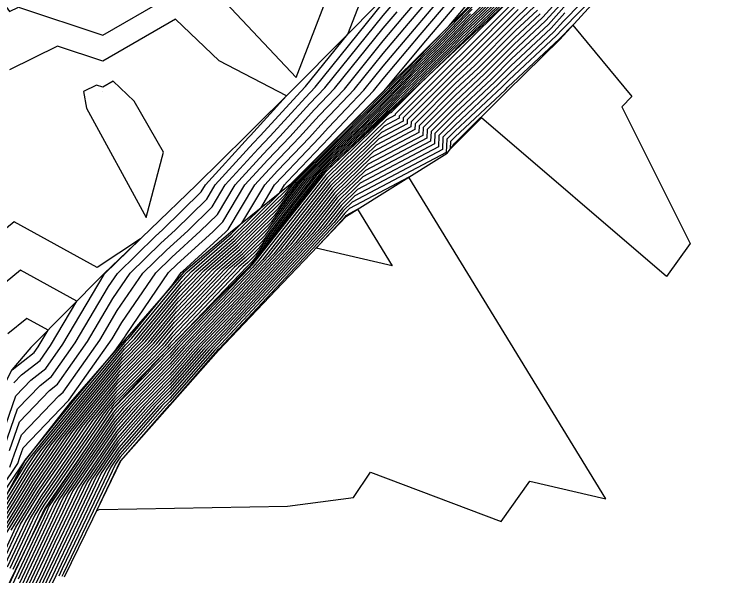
# Model space of a CAD drawing. Extents: x 2188792 to 2191981, y 386090 to 389710.
# Drawn here: x 2191190.7 to 2191266, y 388648.4 to 388708.6 of the extents above; entities that cross this region are included whole.
import ezdxf

# ---------------------------------------------------------------- set-up
doc = ezdxf.new("R2010")
doc.units = 0
for name, color, linetype in [('DTM Contours Major', 7, 'Continuous'), ('DTM Contours Minor', 7, 'Continuous'), ('Exist DTM QL2 LIDAR Elevation Point', 7, 'Continuous'), ('PH Exist DTM Breakline', 7, 'Continuous')]:
    doc.layers.add(name, color=color, linetype=linetype)

msp = doc.modelspace()

# ---------------------------------------------------------------- linework, layer by layer
at = {"layer": 'DTM Contours Major'}
for points in [[(2191256.925, 388715.388), (2191249.486, 388707.795), (2191248.476, 388706.67), (2191243.747, 388702.237), (2191242.552, 388701.037), (2191237.878, 388696.646), (2191236.599, 388695.365), (2191236.544, 388694.041), (2191227.186, 388689.106), (2191225.842, 388687.792), (2191224.384, 388685.948), (2191218.87, 388680.038), (2191213.058, 388673.809), (2191211.899, 388672.601), (2191207.367, 388667.446), (2191206.535, 388666.598), (2191202.025, 388661.463), (2191201.059, 388660.049), (2191198.489, 388654.656), (2191195.87, 388649.161), (2191195.505, 388648.383)], [(2191211.615, 388711.66), (2191220.914, 388701.774), (2191225.855, 388714.637)], [(2191243.803, 388711.018), (2191238.412, 388705.809), (2191237.441, 388704.801), (2191231.553, 388699.131), (2191230.854, 388698.409), (2191230.202, 388697.75), (2191224.047, 388691.853), (2191223.65, 388691.453), (2191216.193, 388682.064), (2191215.859, 388681.737), (2191215.641, 388681.547), (2191208.52, 388674.055), (2191207.429, 388672.918), (2191207.398, 388672.883), (2191206.775, 388672.248), (2191201.367, 388666.741), (2191201.051, 388666.362), (2191200.782, 388666.031), (2191193.912, 388655.981), (2191193.461, 388655.249), (2191190.571, 388649.086)], [(2191188.341, 388651.977), (2191192.65, 388658.981), (2191195.237, 388662.765), (2191198.476, 388666.747), (2191202.273, 388671.312), (2191204.496, 388673.575), (2191208.383, 388678.295), (2191211.065, 388681.117), (2191214.489, 388684.097), (2191219.713, 388689.226), (2191220.657, 388690.416), (2191225.095, 388694.892), (2191225.768, 388695.537), (2191230.282, 388700.096), (2191235.121, 388705.093), (2191235.288, 388705.253), (2191237.263, 388707.305), (2191239.744, 388710.267)], [(2191189.064, 388649.697), (2191190.901, 388653.613), (2191193.281, 388657.481), (2191198.01, 388664.398), (2191199.764, 388666.555), (2191201.82, 388669.027), (2191205.962, 388673.244), (2191207.885, 388675.58), (2191213.353, 388681.332), (2191215.174, 388682.917), (2191217.953, 388685.645), (2191222.154, 388690.934), (2191224.571, 388693.373), (2191227.985, 388696.644), (2191230.568, 388699.253), (2191233.337, 388702.112), (2191236.364, 388705.027), (2191239.358, 388708.137), (2191241.935, 388710.626)], [(2191189.445, 388656.298), (2191192.019, 388660.48), (2191192.465, 388661.132), (2191197.188, 388666.94), (2191202.726, 388673.598), (2191203.029, 388673.907), (2191207.708, 388679.587), (2191208.608, 388680.905), (2191208.754, 388681.048), (2191213.332, 388685.205), (2191213.633, 388685.5), (2191216.471, 388690.265), (2191218.385, 388692.367), (2191221.262, 388695.389), (2191223.364, 388697.703), (2191226.058, 388700.536), (2191230.224, 388705.683), (2191232.314, 388708.178), (2191234.063, 388710.267)], [(2191244.77, 388709.826), (2191238.906, 388703.938), (2191237.941, 388703.032), (2191232.355, 388697.438), (2191232.342, 388697.108), (2191230.014, 388695.881), (2191224.488, 388690.476), (2191218.496, 388682.894), (2191216.833, 388681.112), (2191215.08, 388679.234), (2191208.919, 388672.812), (2191207.388, 388671.071), (2191202.81, 388666.406), (2191201.5, 388664.914), (2191195.999, 388656.855), (2191195.287, 388655.361), (2191194.561, 388653.839), (2191192.2, 388648.807), (2191191.42, 388647.172)], [(2191246.999, 388708.6), (2191244.258, 388706.031), (2191240.729, 388702.488), (2191237.909, 388699.839), (2191234.477, 388696.402), (2191234.443, 388695.575), (2191228.6, 388692.494), (2191225.165, 388689.134), (2191221.44, 388684.421), (2191217.851, 388680.575), (2191214.069, 388676.521), (2191210.409, 388672.707), (2191207.378, 388669.258), (2191204.672, 388666.502), (2191201.762, 388663.189), (2191198.529, 388658.452), (2191196.888, 388655.009), (2191195.215, 388651.5), (2191193.852, 388648.595), (2191192.137, 388644.998)], [(2191189.637, 388662.166), (2191191.088, 388666.291), (2191193.497, 388668.804), (2191194.727, 388669.767), (2191197.245, 388673.357), (2191200.821, 388679.386), (2191201.771, 388680.777), (2191205.846, 388684.774), (2191206.599, 388685.458), (2191210.748, 388689.531), (2191211.185, 388690.265), (2191215.794, 388695.327), (2191216.01, 388695.553), (2191219.863, 388699.794), (2191212.665, 388703.57), (2191207.973, 388708.018), (2191200.221, 388703.519), (2191195.359, 388705.129), (2191190.22, 388702.585)]]:
    msp.add_lwpolyline(points, dxfattribs=at)
at = {"layer": 'DTM Contours Minor'}
for points in [[(2191207.038, 388710.267), (2191204.512, 388715.977), (2191210.222, 388719.208), (2191210.47, 388720.268), (2191210.539, 388720.584), (2191210.222, 388721.667), (2191205.298, 388725.345), (2191200.221, 388721.705), (2191196.892, 388720.268), (2191194.351, 388716.138), (2191190.22, 388712.148), (2191189.579, 388710.908), (2191189.196, 388710.267), (2191190.22, 388708.825), (2191191.185, 388709.303), (2191200.221, 388706.311), (2191207.038, 388710.267)], [(2191257.377, 388715.118), (2191249.311, 388706.885), (2191248.771, 388706.283), (2191243.644, 388701.478), (2191242.916, 388700.747), (2191237.871, 388696.008), (2191237.023, 388695.158), (2191236.964, 388693.734), (2191226.903, 388688.429), (2191225.977, 388687.524), (2191224.973, 388686.254), (2191219.073, 388679.931), (2191212.855, 388673.266), (2191212.197, 388672.58), (2191207.365, 388667.084), (2191206.907, 388666.617), (2191202.077, 388661.118), (2191201.565, 388660.368), (2191198.809, 388654.586), (2191196.001, 388648.693), (2191195.835, 388648.34)], [(2191190.206, 388661.819), (2191191.29, 388664.902), (2191194.498, 388668.249), (2191195.347, 388668.914), (2191198.564, 388673.5), (2191201.291, 388678.097), (2191203.139, 388680.803), (2191206.427, 388684.029), (2191207.946, 388685.407), (2191211.325, 388688.725), (2191212.242, 388690.265), (2191216.312, 388694.735), (2191217.06, 388695.52), (2191221.391, 388700.287), (2191221.884, 388700.806), (2191226.431, 388706.423), (2191228.55, 388711.941)], [(2191244.177, 388711.097), (2191238.222, 388705.344), (2191237.656, 388704.756), (2191231.197, 388698.535), (2191230.911, 388698.24), (2191230.645, 388697.971), (2191224.131, 388691.73), (2191223.947, 388691.55), (2191216.14, 388681.673), (2191216.018, 388681.542), (2191215.889, 388681.403), (2191207.727, 388672.897), (2191207.396, 388672.52), (2191201.32, 388666.329), (2191201.29, 388666.295), (2191198.699, 388662.499), (2191194.038, 388655.681), (2191193.973, 388655.576), (2191192.443, 388652.312), (2191190.878, 388648.977), (2191190.846, 388648.911), (2191187.757, 388642.33)], [(2191244.55, 388711.175), (2191238.033, 388704.878), (2191237.872, 388704.711), (2191234.018, 388701), (2191231.082, 388698.06), (2191231.081, 388698.029), (2191230.863, 388697.914), (2191224.082, 388691.281), (2191216.729, 388681.978), (2191216.221, 388681.434), (2191215.686, 388680.861), (2191208.025, 388672.876), (2191207.394, 388672.158), (2191201.692, 388666.348), (2191201.342, 388665.949), (2191194.481, 388655.897), (2191194.326, 388655.572), (2191194.168, 388655.242), (2191191.208, 388648.935), (2191190.99, 388648.476), (2191188.097, 388642.315)], [(2191243.056, 388710.861), (2191238.79, 388706.74), (2191237.01, 388704.892), (2191232.267, 388700.324), (2191230.74, 388698.746), (2191229.315, 388697.307), (2191224.257, 388692.461), (2191223.052, 388691.246), (2191216.897, 388683.497), (2191215.585, 388682.209), (2191214.726, 388681.461), (2191207.587, 388673.95), (2191206.842, 388673.046), (2191201.548, 388667.655), (2191200.536, 388666.439), (2191199.673, 388665.378), (2191193.66, 388656.581), (2191192.437, 388654.594), (2191189.969, 388649.33)], [(2191243.429, 388710.94), (2191238.601, 388706.275), (2191237.226, 388704.847), (2191231.91, 388699.727), (2191230.797, 388698.578), (2191229.758, 388697.529), (2191224.152, 388692.157), (2191223.351, 388691.349), (2191216.545, 388682.781), (2191215.722, 388681.973), (2191215.183, 388681.504), (2191207.487, 388673.407), (2191207.135, 388672.979), (2191201.457, 388667.198), (2191200.794, 388666.4), (2191200.228, 388665.704), (2191193.786, 388656.281), (2191192.949, 388654.922), (2191190.27, 388649.208)], [(2191250.186, 388711.435), (2191247.295, 388708.214), (2191244.156, 388705.272), (2191241.093, 388702.198), (2191237.903, 388699.201), (2191234.901, 388696.194), (2191234.863, 388695.268), (2191228.317, 388691.816), (2191225.3, 388688.866), (2191222.029, 388684.727), (2191218.055, 388680.468), (2191213.867, 388675.979), (2191210.707, 388672.686), (2191207.375, 388668.896), (2191205.045, 388666.521), (2191201.815, 388662.844), (2191199.035, 388658.771), (2191197.208, 388654.938), (2191195.346, 388651.032), (2191194.183, 388648.553), (2191192.281, 388644.563)], [(2191186.805, 388650.996), (2191192.271, 388659.88), (2191193.574, 388661.786), (2191197.703, 388666.863), (2191202.545, 388672.684), (2191203.616, 388673.774), (2191208.681, 388679.924), (2191209.692, 388680.988), (2191214.078, 388684.805), (2191217.101, 388687.774), (2191218.585, 388690.265), (2191219.421, 388691.182), (2191223.363, 388695.324), (2191224.35, 388696.41), (2191228.144, 388700.401), (2191230.224, 388702.97), (2191233.55, 388706.941), (2191236.336, 388710.267)], [(2191187.099, 388651.979), (2191192.145, 388660.18), (2191193.019, 388661.459), (2191197.446, 388666.901), (2191202.635, 388673.141), (2191203.323, 388673.84), (2191208.781, 388680.467), (2191209.234, 388680.945), (2191213.941, 388685.041), (2191215.087, 388686.166), (2191217.528, 388690.265), (2191218.903, 388691.775), (2191222.312, 388695.356), (2191223.857, 388697.056), (2191227.101, 388700.468), (2191230.224, 388704.327), (2191232.932, 388707.559), (2191235.199, 388710.267)], [(2191187.317, 388651.323), (2191192.398, 388659.58), (2191194.128, 388662.112), (2191197.961, 388666.824), (2191202.454, 388672.226), (2191203.909, 388673.708), (2191208.582, 388679.381), (2191210.149, 388681.031), (2191214.215, 388684.569), (2191219.116, 388689.382), (2191219.642, 388690.265), (2191219.939, 388690.59), (2191224.413, 388695.291), (2191224.843, 388695.764), (2191229.188, 388700.333), (2191230.224, 388701.614), (2191234.168, 388706.323), (2191237.472, 388710.267)], [(2191187.829, 388651.65), (2191192.524, 388659.281), (2191194.683, 388662.439), (2191198.218, 388666.786), (2191202.364, 388671.769), (2191204.202, 388673.642), (2191208.482, 388678.838), (2191210.607, 388681.074), (2191214.352, 388684.333), (2191220.065, 388689.942), (2191220.358, 388690.312), (2191225.2, 388695.196), (2191225.325, 388695.316), (2191230.225, 388700.265), (2191230.27, 388700.312), (2191234.787, 388705.705), (2191238.608, 388710.267)], [(2191189.366, 388649.574), (2191191.413, 388653.94), (2191193.407, 388657.181), (2191198.564, 388664.725), (2191200.021, 388666.516), (2191201.729, 388668.57), (2191206.255, 388673.178), (2191207.786, 388675.036), (2191213.81, 388681.375), (2191215.311, 388682.681), (2191217.601, 388684.929), (2191222.453, 388691.038), (2191224.466, 388693.069), (2191228.428, 388696.865), (2191230.625, 388699.084), (2191232.98, 388701.516), (2191236.58, 388704.982), (2191239.169, 388707.671), (2191242.309, 388710.704)], [(2191242.682, 388710.783), (2191238.98, 388707.206), (2191236.795, 388704.937), (2191232.624, 388700.92), (2191230.682, 388698.915), (2191228.872, 388697.086), (2191224.361, 388692.765), (2191222.753, 388691.142), (2191217.249, 388684.213), (2191215.448, 388682.445), (2191214.268, 388681.418), (2191207.686, 388674.493), (2191206.548, 388673.112), (2191201.639, 388668.112), (2191200.279, 388666.477), (2191199.119, 388665.051), (2191193.533, 388656.881), (2191191.925, 388654.267), (2191189.667, 388649.452)], [(2191243.905, 388710.269), (2191238.177, 388704.518), (2191237.954, 388704.309), (2191231.507, 388697.852), (2191231.501, 388697.722), (2191230.58, 388697.236), (2191224.217, 388691.013), (2191217.318, 388682.284), (2191216.425, 388681.327), (2191215.484, 388680.319), (2191208.323, 388672.854), (2191207.392, 388671.795), (2191202.065, 388666.367), (2191201.395, 388665.604), (2191194.987, 388656.216), (2191194.646, 388655.502), (2191194.299, 388654.774), (2191191.539, 388648.892), (2191191.133, 388648.042)], [(2191244.873, 388710.584), (2191238.541, 388704.228), (2191237.947, 388703.67), (2191231.931, 388697.645), (2191231.922, 388697.415), (2191230.297, 388696.559), (2191224.353, 388690.745), (2191217.907, 388682.589), (2191216.629, 388681.22), (2191215.282, 388679.776), (2191208.621, 388672.833), (2191207.39, 388671.433), (2191202.437, 388666.386), (2191201.447, 388665.259), (2191195.493, 388656.535), (2191194.966, 388655.431), (2191194.43, 388654.306), (2191191.869, 388648.85), (2191191.277, 388647.607)], [(2191250.011, 388710.525), (2191247.59, 388707.828), (2191244.054, 388704.514), (2191241.458, 388701.908), (2191237.897, 388698.562), (2191235.326, 388695.987), (2191235.283, 388694.961), (2191228.034, 388691.139), (2191225.436, 388688.597), (2191222.618, 388685.032), (2191218.259, 388680.36), (2191213.664, 388675.436), (2191211.005, 388672.665), (2191207.373, 388668.533), (2191205.417, 388666.54), (2191201.867, 388662.499), (2191199.541, 388659.09), (2191197.528, 388654.868), (2191195.477, 388650.564), (2191194.513, 388648.51), (2191192.424, 388644.129)], [(2191185.693, 388652.421), (2191191.098, 388660.429), (2191191.343, 388661.125), (2191191.694, 388662.125), (2191196.499, 388667.138), (2191196.588, 388667.208), (2191201.202, 388673.786), (2191202.23, 388675.519), (2191205.873, 388680.854), (2191207.591, 388682.538), (2191210.639, 388685.306), (2191212.479, 388687.112), (2191214.356, 388690.265), (2191217.349, 388693.551), (2191219.161, 388695.455), (2191222.377, 388698.995), (2191223.971, 388700.671), (2191230.224, 388708.396), (2191231.077, 388709.414)], [(2191188.853, 388652.305), (2191192.776, 388658.681), (2191195.792, 388663.092), (2191198.734, 388666.709), (2191202.182, 388670.855), (2191204.789, 388673.509), (2191208.283, 388677.752), (2191211.522, 388681.16), (2191214.626, 388683.861), (2191219.361, 388688.51), (2191220.957, 388690.519), (2191224.99, 388694.588), (2191226.212, 388695.759), (2191230.339, 388699.928), (2191234.764, 388704.497), (2191235.503, 388705.208), (2191240.116, 388709.999)], [(2191189.365, 388652.632), (2191192.902, 388658.381), (2191196.346, 388663.418), (2191198.991, 388666.67), (2191202.092, 388670.398), (2191205.082, 388673.443), (2191208.184, 388677.209), (2191211.98, 388681.203), (2191214.763, 388683.625), (2191219.009, 388687.794), (2191221.256, 388690.623), (2191224.885, 388694.284), (2191226.655, 388695.98), (2191230.396, 388699.759), (2191234.407, 388703.9), (2191235.718, 388705.163), (2191239.927, 388709.533)], [(2191190.274, 388660.051), (2191190.774, 388661.472), (2191191.492, 388663.513), (2191195.499, 388667.694), (2191195.968, 388668.061), (2191199.883, 388673.643), (2191201.76, 388676.808), (2191204.506, 388680.828), (2191207.009, 388683.284), (2191209.292, 388685.357), (2191211.902, 388687.919), (2191213.299, 388690.265), (2191216.83, 388694.143), (2191218.111, 388695.487), (2191221.884, 388699.641), (2191222.928, 388700.739), (2191230.224, 388709.753)], [(2191246.114, 388709.759), (2191244.565, 388708.308), (2191239.635, 388703.358), (2191237.928, 388701.755), (2191233.204, 388697.023), (2191233.182, 388696.495), (2191229.449, 388694.526), (2191224.759, 388689.939), (2191219.673, 388683.505), (2191217.24, 388680.897), (2191214.675, 388678.149), (2191209.515, 388672.77), (2191207.384, 388670.346), (2191203.555, 388666.444), (2191201.605, 388664.224), (2191197.011, 388657.493), (2191195.927, 388655.22), (2191194.823, 388652.903), (2191192.861, 388648.723), (2191191.707, 388646.302)], [(2191246.409, 388709.373), (2191244.463, 388707.549), (2191240, 388703.068), (2191237.922, 388701.116), (2191233.628, 388696.816), (2191233.602, 388696.188), (2191229.166, 388693.849), (2191224.894, 388689.671), (2191220.262, 388683.811), (2191217.444, 388680.79), (2191214.473, 388677.606), (2191209.813, 388672.749), (2191207.382, 388669.983), (2191203.927, 388666.463), (2191201.657, 388663.879), (2191197.517, 388657.813), (2191196.247, 388655.15), (2191194.954, 388652.435), (2191193.191, 388648.68), (2191191.851, 388645.868)], [(2191249.836, 388709.615), (2191247.885, 388707.442), (2191243.951, 388703.755), (2191241.822, 388701.618), (2191237.89, 388697.923), (2191235.75, 388695.78), (2191235.704, 388694.654), (2191227.751, 388690.461), (2191225.571, 388688.329), (2191223.207, 388685.337), (2191218.462, 388680.253), (2191213.462, 388674.894), (2191211.303, 388672.643), (2191207.371, 388668.171), (2191205.79, 388666.559), (2191201.92, 388662.154), (2191200.047, 388659.41), (2191197.849, 388654.797), (2191195.608, 388650.097), (2191194.844, 388648.468), (2191192.568, 388643.694)], [(2191185.919, 388651.915), (2191191.792, 388660.616), (2191191.893, 388660.78), (2191191.91, 388660.806), (2191196.931, 388666.979), (2191201.493, 388672.463), (2191202.521, 388673.929), (2191202.699, 388674.23), (2191207.24, 388680.879), (2191208.172, 388681.793), (2191211.986, 388685.256), (2191213.056, 388686.306), (2191215.414, 388690.265), (2191217.867, 388692.959), (2191220.211, 388695.422), (2191222.87, 388698.349), (2191225.014, 388700.604), (2191230.224, 388707.04), (2191231.695, 388708.796)], [(2191189.877, 388652.959), (2191193.029, 388658.081), (2191196.901, 388663.745), (2191199.249, 388666.632), (2191202.001, 388669.941), (2191205.375, 388673.377), (2191208.084, 388676.666), (2191212.437, 388681.246), (2191214.9, 388683.389), (2191218.657, 388687.078), (2191221.555, 388690.727), (2191224.781, 388693.98), (2191227.098, 388696.201), (2191230.454, 388699.59), (2191234.051, 388703.304), (2191235.934, 388705.118), (2191239.737, 388709.068)], [(2191190.389, 388653.286), (2191193.155, 388657.781), (2191197.455, 388664.072), (2191199.506, 388666.593), (2191201.91, 388669.484), (2191205.669, 388673.311), (2191207.985, 388676.123), (2191212.895, 388681.289), (2191215.037, 388683.153), (2191218.305, 388686.362), (2191221.855, 388690.831), (2191224.676, 388693.677), (2191227.542, 388696.422), (2191230.511, 388699.421), (2191233.694, 388702.708), (2191236.149, 388705.073), (2191239.548, 388708.602)], [(2191244.668, 388709.067), (2191239.27, 388703.648), (2191237.935, 388702.393), (2191232.78, 388697.231), (2191232.762, 388696.802), (2191229.731, 388695.204), (2191224.623, 388690.208), (2191219.084, 388683.2), (2191217.036, 388681.005), (2191214.878, 388678.691), (2191209.217, 388672.791), (2191207.386, 388670.708), (2191203.182, 388666.425), (2191201.552, 388664.569), (2191196.505, 388657.174), (2191195.607, 388655.29), (2191194.692, 388653.371), (2191192.53, 388648.765), (2191191.564, 388646.737)], [(2191246.704, 388708.986), (2191244.361, 388706.79), (2191240.364, 388702.778), (2191237.916, 388700.478), (2191234.053, 388696.609), (2191234.023, 388695.881), (2191228.883, 388693.171), (2191225.03, 388689.402), (2191220.851, 388684.116), (2191217.647, 388680.682), (2191214.271, 388677.064), (2191210.111, 388672.728), (2191207.38, 388669.621), (2191204.3, 388666.482), (2191201.71, 388663.534), (2191198.023, 388658.132), (2191196.568, 388655.079), (2191195.085, 388651.968), (2191193.522, 388648.638), (2191191.994, 388645.433)], [(2191249.661, 388708.705), (2191248.181, 388707.056), (2191243.849, 388702.996), (2191242.187, 388701.327), (2191237.884, 388697.285), (2191236.174, 388695.573), (2191236.124, 388694.348), (2191227.469, 388689.784), (2191225.706, 388688.06), (2191223.796, 388685.643), (2191218.666, 388680.145), (2191213.26, 388674.351), (2191211.601, 388672.622), (2191207.369, 388667.809), (2191206.162, 388666.579), (2191201.972, 388661.809), (2191200.553, 388659.729), (2191198.169, 388654.727), (2191195.739, 388649.629), (2191195.174, 388648.425), (2191192.711, 388643.259)], [(2191237.414, 388694.133), (2191237.447, 388694.951), (2191237.865, 388695.369), (2191243.281, 388700.457), (2191243.542, 388700.719), (2191249.067, 388705.897), (2191249.136, 388705.975), (2191250.494, 388707.36), (2191256.815, 388699.75), (2191255.734, 388698.632), (2191263.042, 388683.999), (2191260.531, 388680.464), (2191240.742, 388697.457), (2191237.414, 388694.133)], [(2191200.221, 388700.727), (2191199.533, 388700.955), (2191198.142, 388700.266), (2191198.451, 388698.496), (2191204.836, 388686.786), (2191206.705, 388693.782), (2191203.553, 388699.247), (2191201.319, 388701.364), (2191200.221, 388700.727)], [(2191254.047, 388656.648), (2191232.95, 388691.089), (2191226.62, 388687.752), (2191226.112, 388687.255), (2191225.562, 388686.559), (2191219.277, 388679.823), (2191212.653, 388672.724), (2191212.495, 388672.559), (2191207.363, 388666.721), (2191207.28, 388666.636), (2191202.13, 388660.773), (2191202.071, 388660.687), (2191199.528, 388655.352), (2191199.805, 388655.52), (2191219.961, 388655.858), (2191227.049, 388656.797), (2191228.834, 388659.523), (2191242.833, 388654.234), (2191245.914, 388658.552), (2191254.047, 388656.648)], [(2191223.02, 388683.509), (2191226.151, 388686.864), (2191226.248, 388686.987), (2191226.337, 388687.074), (2191227.451, 388687.661), (2191231.161, 388681.603), (2191223.02, 388683.509)], [(2191189.069, 388662.513), (2191190.886, 388667.68), (2191192.496, 388669.36), (2191194.107, 388670.619), (2191195.926, 388673.214), (2191200.352, 388680.675), (2191200.404, 388680.751), (2191204.224, 388684.499), (2191199.612, 388681.421), (2191190.737, 388686.303), (2191182.044, 388679.161)], [(2191190.685, 388669.069), (2191191.495, 388669.915), (2191193.486, 388671.472), (2191194.608, 388673.071), (2191197.428, 388677.826), (2191191.409, 388681.137), (2191186.052, 388676.736)], [(2191190.495, 388670.471), (2191192.866, 388672.325), (2191193.289, 388672.929), (2191194.353, 388674.722), (2191192.082, 388675.971), (2191190.061, 388674.311)]]:
    msp.add_lwpolyline(points, dxfattribs=at)
at = {"layer": 'Exist DTM QL2 LIDAR Elevation Point'}
msp.add_line((2191200.221, 388700.266), (2191200.221, 388700.266), dxfattribs=at)
at = {"layer": 'PH Exist DTM Breakline'}
for points in [[(2191352.877, 388833.49), (2191345.817, 388826.798), (2191341.415, 388821.128), (2191337.374, 388815.549), (2191333.127, 388810.427), (2191325.295, 388803.494), (2191318.623, 388797.161), (2191311.951, 388790.829), (2191307.664, 388785.065), (2191303.378, 388779.301), (2191299.091, 388773.537), (2191293.975, 388766.809), (2191288.86, 388760.081), (2191282.364, 388752.066), (2191277.959, 388747.937), (2191271.36, 388740.602), (2191264.761, 388733.267), (2191258.162, 388725.932), (2191251.563, 388718.597), (2191244.964, 388711.262), (2191237.957, 388704.693), (2191230.951, 388698.124), (2191223.944, 388691.555)], [(2191196.109, 388648.305), (2191199.123, 388654.517), (2191202.137, 388660.729), (2191207.363, 388666.641), (2191212.589, 388672.552), (2191219.433, 388679.741), (2191226.277, 388686.929), (2191237.07, 388693.657), (2191237.859, 388694.75), (2191243.485, 388700.295), (2191249.11, 388705.84), (2191257.49, 388715.05), (2191261.809, 388720.657), (2191266.128, 388726.264), (2191270.447, 388731.871), (2191276.371, 388738.315), (2191282.295, 388744.758), (2191288.219, 388751.201), (2191294.142, 388757.645), (2191300.945, 388764.354), (2191307.748, 388771.063), (2191314.552, 388777.772)], [(2191270.228, 388760.272), (2191265.666, 388755.118), (2191261.104, 388749.964), (2191256.454, 388743.791), (2191251.804, 388737.618), (2191247.154, 388731.445), (2191241.511, 388724.386), (2191235.868, 388717.326), (2191230.224, 388710.267), (2191220.948, 388700.867)], [(2191271.006, 388745.367), (2191263.564, 388738.796), (2191257.424, 388731.457), (2191251.691, 388724.394), (2191245.958, 388717.33), (2191240.225, 388710.267), (2191235.225, 388705.267), (2191230.224, 388700.266), (2191225.224, 388695.266), (2191220.223, 388690.265)], [(2191220.948, 388700.867), (2191215.585, 388695.566), (2191210.222, 388690.265), (2191205.273, 388685.507), (2191200.325, 388680.75), (2191192.49, 388672.842), (2191190.48, 388670.479), (2191187.06, 388663.74), (2191183.64, 388657.001), (2191180.22, 388650.261), (2191176.886, 388643.594), (2191173.552, 388636.927), (2191170.219, 388630.259), (2191166.474, 388621.651), (2191163.211, 388613.697), (2191162.076, 388609.246), (2191161.349, 388606.414), (2191160.218, 388600.257), (2191158.981, 388596.268), (2191157.335, 388589.428), (2191155.688, 388582.588), (2191153.533, 388574.592), (2191152.454, 388570.857), (2191149.617, 388565.362)], [(2191223.944, 388691.555), (2191215.953, 388681.576), (2191207.398, 388672.92), (2191201.285, 388666.327), (2191194.06, 388655.631), (2191190.822, 388648.984), (2191187.585, 388642.338), (2191184.347, 388635.692), (2191181.4, 388627.543), (2191178.453, 388619.394), (2191175.79, 388612.844), (2191173.127, 388606.293), (2191170.728, 388601.789), (2191170.481, 388599.584), (2191170.855, 388596.009), (2191170.721, 388593.231), (2191169.021, 388589.299)], [(2191220.223, 388690.265), (2191213.858, 388685.185), (2191208.862, 388680.91), (2191202.798, 388673.959), (2191196.734, 388667.008), (2191191.888, 388660.793), (2191186.437, 388650.761)]]:
    msp.add_lwpolyline(points, dxfattribs=at)

doc.saveas('drawing.dxf')
